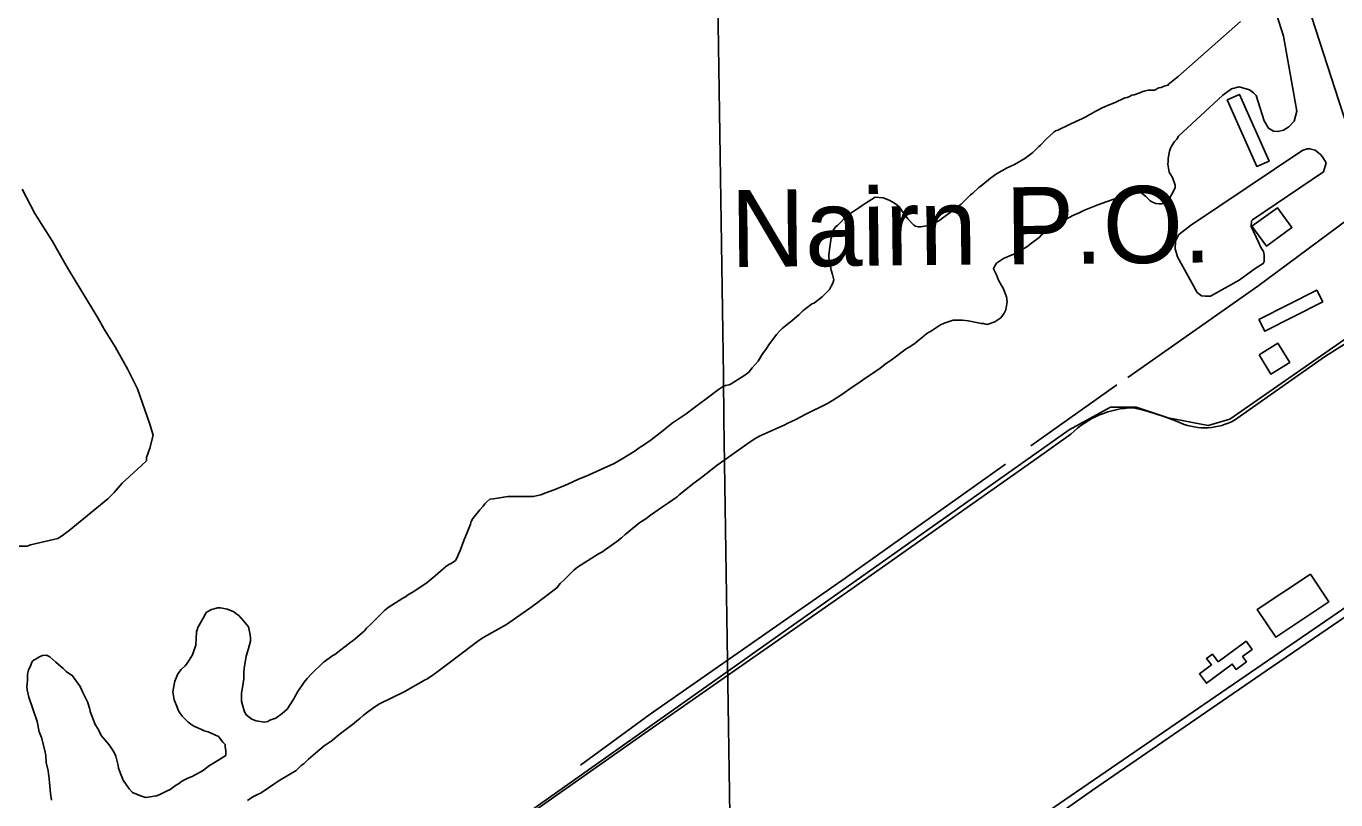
# Model space of a CAD drawing. Extents: x 3807117 to 3845308, y 337856 to 363736.
# Drawn here: x 3826497 to 3827907, y 345192 to 346026 of the extents above; entities that cross this region are included whole.
import ezdxf

# ---------------------------------------------------------------- set-up
doc = ezdxf.new("R2010")
doc.units = 0
for name, color, linetype in [('V-BLDG-IDEN', 7, 'Continuous'), ('V-BLDG-OTLN', 7, 'Continuous'), ('V-GRID-MAJR', 7, 'Continuous'), ('V-ROAD-CNTR', 7, 'Continuous'), ('V-SITE-VEGE', 7, 'Continuous'), ('V-TOPO-SHOR', 7, 'Continuous')]:
    doc.layers.add(name, color=color, linetype=linetype)

msp = doc.modelspace()

# ---------------------------------------------------------------- linework, layer by layer
at = {"layer": 'V-BLDG-OTLN'}
for points in [[(3827790.4790000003, 345946.092), (3827803.7290000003, 345951.97000000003), (3827835.525, 345880.282), (3827822.272, 345874.404)], [(3827817.127, 345810.212), (3827844.524, 345830.03), (3827860.103, 345808.49700000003), (3827832.705, 345788.681)], [(3827824.5330000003, 345709.43), (3827886.972, 345741.298), (3827893.407, 345728.691), (3827830.97, 345696.822)], [(3827824.74, 345671.4), (3827845.097, 345683.895), (3827857.788, 345663.245), (3827837.419, 345650.742)], [(3827880.3000000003, 345435.30100000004), (3827900.096, 345405.484), (3827842.691, 345367.369), (3827822.895, 345397.185)], [(3827780.823, 345340.618), (3827810.768, 345362.83), (3827817.299, 345354.026), (3827807.037, 345346.413), (3827811.18, 345340.828), (3827800.109, 345332.616), (3827795.916, 345338.266), (3827768.08, 345317.618), (3827760.574, 345327.738), (3827773.519, 345337.341), (3827768.3170000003, 345344.353), (3827774.597, 345349.012)]]:
    msp.add_lwpolyline(points, close=True, dxfattribs=at)
at = {"layer": 'V-GRID-MAJR'}
msp.add_spline([(3827279.7490000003, 343519.83400000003), (3827189.006, 349576.481), (3827098.2120000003, 355636.598), (3827007.418, 361696.713), (3827007.366, 361700.18200000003)], degree=3, dxfattribs=at)
at = {"layer": 'V-ROAD-CNTR'}
for points in [[(3827604.66775124, 346873.8872267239), (3827835.4812896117, 346178.29361791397), (3828011.884936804, 345632.72670904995), (3828120.94171869, 345345.2122840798), (3828245.7984689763, 344938.62309726)], [(3827798.376, 345601.14400000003), (3827895.132, 345669.297), (3827982.327, 345724.282)], [(3827950.841058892, 345711.73155103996), (3827793.27237403, 345602.302769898), (3827770.1694202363, 345595.39378371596), (3827726.9965065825, 345603.422767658), (3827692.315575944, 345615.2537439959), (3827664.814630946, 345615.21474407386), (3827620.323719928, 345590.61379327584), (3827006.6829472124, 345156.60666129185)], [(3827622.203, 345586.152), (3827625.598, 345589.34500000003), (3827629.144, 345592.37200000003), (3827632.828, 345595.229), (3827636.643, 345597.908), (3827640.582, 345600.402), (3827644.633, 345602.708), (3827648.79, 345604.82), (3827653.042, 345606.731), (3827657.379, 345608.43700000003), (3827661.795, 345609.936), (3827666.276, 345611.226), (3827670.81, 345612.299), (3827675.394, 345613.157), (3827680.012, 345613.798), (3827684.6550000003, 345614.218), (3827689.312, 345614.419)], [(3827689.312, 345614.419), (3827697.348, 345612.5), (3827705.329, 345610.364), (3827713.253, 345608.011), (3827721.1070000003, 345605.444), (3827728.889, 345602.665), (3827736.594, 345599.677), (3827744.213, 345596.482), (3827747.774, 345595.37200000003), (3827751.3910000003, 345594.461), (3827755.0530000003, 345593.752), (3827758.7490000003, 345593.249), (3827762.466, 345592.95), (3827766.196, 345592.855), (3827769.923, 345592.968), (3827773.64, 345593.29), (3827777.333, 345593.814), (3827780.9930000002, 345594.543), (3827784.603, 345595.473), (3827788.1580000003, 345596.601), (3827791.646, 345597.92600000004), (3827795.054, 345599.442), (3827798.376, 345601.14400000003)], [(3827007.315, 345153.84), (3827163.265, 345263.701), (3827385.225, 345418.81200000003), (3827582.3570000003, 345557.665), (3827622.203, 345586.152)], [(3827079.223, 344799.153), (3827148.1240000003, 344858.273), (3827279.544, 344950.326), (3827441.446, 345058.596), (3827645.308, 345202.537), (3827832.586, 345331.18), (3827941.224, 345405.41000000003), (3828058.353, 345497.797)], [(3828058.802842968, 345496.38198174), (3827310.5553394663, 344982.7610089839), (3827094.420771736, 344821.994330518)]]:
    msp.add_lwpolyline(points, dxfattribs=at)
at = {"layer": 'V-SITE-VEGE'}
for points in [[(3827841.04, 346046.281), (3827851.071, 346014.829), (3827865.329, 345933.972), (3827862.671, 345923.196), (3827856.963, 345917.07)], [(3827311.0500000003, 345699.798), (3827322.099, 345708.571), (3827329.003, 345714.574), (3827333.6070000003, 345718.727), (3827342.813, 345726.119), (3827346.036, 345727.505), (3827354.322, 345733.973), (3827362.148, 345741.819), (3827363.985, 345745.509), (3827365.826, 345748.739), (3827366.739, 345752.427), (3827365.349, 345757.957), (3827363.958, 345762.563), (3827362.1010000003, 345772.24), (3827361.634, 345775.92600000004), (3827361.63, 345779.152), (3827362.537, 345787.45), (3827363.9050000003, 345797.592), (3827364.818, 345802.663), (3827365.738, 345804.969), (3827368.957, 345809.583), (3827370.799, 345810.967), (3827380.924, 345821.123), (3827393.8140000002, 345829.901), (3827397.498, 345832.211), (3827400.722, 345834.523), (3827411.312, 345841.45), (3827420.069, 345840.543), (3827422.836, 345839.625), (3827426.988, 345837.788), (3827432.062, 345835.027), (3827434.8310000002, 345833.19), (3827437.6, 345830.43), (3827440.3710000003, 345826.284), (3827442.681, 345823.52400000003), (3827446.376, 345817.998), (3827452.839, 345811.094), (3827454.685, 345810.175), (3827457.912, 345809.257), (3827460.216, 345809.261), (3827470.815, 345811.121), (3827475.421, 345813.433), (3827478.644, 345815.282), (3827480.483, 345816.206), (3827482.787, 345818.053), (3827490.615, 345823.59500000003), (3827499.823, 345830.52400000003), (3827503.966, 345833.75800000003), (3827514.089, 345843.911), (3827516.393, 345845.759), (3827522.836, 345851.761), (3827527.44, 345854.993), (3827535.724, 345861.922), (3827542.171, 345866.54), (3827553.685, 345873.009), (3827561.515, 345876.708), (3827572.566, 345883.18), (3827576.7090000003, 345886.412), (3827581.313, 345889.645), (3827587.756, 345896.107), (3827589.597, 345897.493), (3827595.579, 345903.955), (3827603.863, 345911.342), (3827605.7060000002, 345912.726), (3827608.008, 345913.652), (3827621.365, 345920.126), (3827626.893, 345922.44), (3827630.577, 345924.287), (3827634.722, 345926.139), (3827637.485, 345927.525), (3827648.9990000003, 345933.995), (3827651.762, 345935.381), (3827654.985, 345937.231), (3827661.434, 345940.006), (3827669.725, 345943.246), (3827680.319, 345948.331), (3827682.623, 345948.79600000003), (3827685.386, 345949.721), (3827687.69, 345951.108), (3827690.453, 345951.57300000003), (3827696.441, 345953.887), (3827699.664, 345955.276), (3827701.97, 345955.738), (3827705.6550000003, 345956.666), (3827712.569, 345956.67600000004), (3827714.8710000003, 345958.063), (3827716.714, 345958.989), (3827719.4790000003, 345959.454), (3827722.702, 345960.84), (3827727.046, 345961.99700000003), (3827726.886, 345962.89), (3827737.5810000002, 345971.52), (3827804.913, 346030.632)], [(3827856.963, 345917.07), (3827851.278, 345913.51900000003), (3827845.095, 345912.02400000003), (3827840.471, 345912.577), (3827834.839, 345915.706), (3827830.274, 345923.458), (3827821.754, 345950.782), (3827818.6920000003, 345953.895), (3827814.602, 345957.012), (3827803.316, 345960.191), (3827795.0700000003, 345958.19800000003), (3827785.756, 345951.075), (3827737.997, 345906.93700000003)], [(3827737.997, 345906.93700000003), (3827736.156, 345903.70900000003), (3827733.856, 345901.401), (3827731.095, 345897.248), (3827729.258, 345894.02), (3827728.341, 345890.79), (3827726.97, 345882.955), (3827726.974, 345879.729), (3827726.518, 345876.96), (3827727.915, 345868.207), (3827731.609, 345862.681), (3827734.3880000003, 345854.389), (3827734.392, 345851.624), (3827733.475, 345849.318), (3827727.96, 345839.168), (3827725.656, 345837.784), (3827723.8140000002, 345836.397), (3827720.13, 345834.087), (3827716.904, 345834.081), (3827713.679, 345834.538), (3827709.988, 345835.914), (3827707.682, 345837.294), (3827702.603, 345842.357), (3827697.528, 345846.496), (3827692.458, 345846.49), (3827689.693, 345846.025), (3827681.398, 345844.167), (3827676.332, 345842.316), (3827672.186, 345840.467), (3827656.065, 345834.908), (3827650.9960000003, 345833.059), (3827636.717, 345827.507), (3827631.65, 345824.734), (3827624.282, 345821.496), (3827613.2290000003, 345815.487), (3827607.701, 345812.714), (3827598.4930000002, 345806.708), (3827590.668, 345800.707), (3827587.9050000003, 345797.934), (3827579.619, 345791.929), (3827574.554, 345787.77400000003), (3827560.74, 345779.918), (3827554.752, 345777.603), (3827549.685, 345775.291), (3827541.858, 345770.208), (3827540.019, 345766.52), (3827538.64, 345764.214), (3827541.876, 345757.762), (3827544.19, 345751.776), (3827547.424, 345746.251), (3827549.734, 345742.566), (3827552.974, 345733.815), (3827553.443, 345728.744), (3827552.073, 345719.987), (3827550.236, 345716.297), (3827546.558, 345711.22000000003), (3827540.111, 345707.06200000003), (3827531.819, 345704.28500000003), (3827528.13, 345705.2), (3827525.824, 345705.196), (3827511.5330000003, 345707.941), (3827505.541, 345708.852), (3827495.401, 345708.838), (3827486.648, 345706.059), (3827484.805, 345705.135), (3827481.579, 345703.746), (3827471.91, 345697.279), (3827466.846, 345694.506), (3827454.416, 345683.887), (3827449.813, 345680.651), (3827444.748, 345677.878), (3827428.634, 345665.871), (3827423.569, 345662.635), (3827416.664, 345657.09500000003), (3827412.06, 345653.86100000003), (3827405.154, 345649.243), (3827400.0870000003, 345646.007), (3827392.725, 345640.465), (3827387.6580000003, 345637.231), (3827374.305, 345627.993), (3827365.558, 345622.449), (3827360.0300000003, 345619.213), (3827336.0810000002, 345607.193), (3827325.949, 345601.647), (3827316.738, 345597.48600000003), (3827313.975, 345596.099), (3827291.406, 345585.925), (3827288.18, 345584.534), (3827282.194, 345581.30100000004), (3827272.984, 345575.29600000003), (3827256.87, 345563.74700000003), (3827250.886, 345559.59), (3827241.218, 345552.661), (3827224.184, 345539.267), (3827215.896, 345533.265), (3827200.245, 345520.79600000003), (3827197.943, 345518.488), (3827188.736, 345512.023), (3827182.29, 345507.863), (3827169.398, 345498.627), (3827164.3340000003, 345494.93)], [(3826492.651, 345849.867), (3826506.24, 345823.884), (3826524.973, 345794.411), (3826538.575, 345770.155), (3826543.679, 345761.49), (3826574.319, 345711.222), (3826581.1210000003, 345699.093), (3826593.04, 345680.02400000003), (3826606.6410000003, 345655.768), (3826616.819, 345634.987), (3826630.311, 345596.933), (3826633.662, 345584.831), (3826630.103, 345571.063), (3826626.5700000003, 345560.743), (3826626.541, 345557.294), (3826621.323, 345552.162), (3826600.474, 345533.357), (3826591.768, 345523.08), (3826584.813, 345516.23600000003), (3826543.142, 345482.077), (3826536.202, 345476.95900000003), (3826531, 345473.55100000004), (3826501.625, 345466.889), (3826498.16, 345465.193), (3826489.536, 345465.26300000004)], [(3826738.186, 345369.83400000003), (3826738.653, 345366.148), (3826738.657, 345362.92), (3826736.365, 345355.083), (3826735.45, 345351.39400000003), (3826734.073, 345346.782), (3826731.79, 345333.413), (3826731.3310000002, 345329.724), (3826731.345, 345322.349), (3826730.8910000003, 345317.739), (3826729.0640000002, 345306.67600000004), (3826729.076, 345298.38), (3826730.004, 345294.234), (3826731.859, 345287.783), (3826733.7090000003, 345284.099), (3826740.168, 345279.038), (3826742.0130000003, 345278.119), (3826744.782, 345277.201), (3826753.54, 345275.831), (3826757.2260000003, 345276.298), (3826759.5300000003, 345277.685), (3826765.977, 345280.001), (3826772.8850000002, 345285.08), (3826777.948, 345289.696), (3826785.304, 345300.77), (3826786.222, 345303.076), (3826789.4390000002, 345308.61100000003), (3826796.339, 345318.761), (3826799.558, 345322.915), (3826804.6210000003, 345327.994), (3826817.046, 345339.99700000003), (3826827.1780000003, 345347.386), (3826829.477, 345348.773), (3826846.971, 345362.162), (3826849.271, 345363.55100000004), (3826851.575, 345365.859), (3826861.242, 345374.17), (3826863.542, 345376.939), (3826867.2260000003, 345380.17100000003), (3826883.332, 345396.327), (3826887.014, 345399.098), (3826902.671, 345409.262), (3826905.434, 345410.651), (3826907.736, 345412.496), (3826915.565, 345417.119), (3826928.916, 345426.355), (3826937.663, 345433.283), (3826948.71, 345442.977), (3826952.39, 345445.75), (3826954.694, 345446.677), (3826959.298, 345449.909), (3826961.137, 345453.139), (3826962.515, 345456.827), (3826964.353, 345460.518), (3826968.483, 345471.585), (3826972.616, 345481.733), (3826975.3710000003, 345489.112), (3826976.288, 345491.879), (3826978.125, 345495.106), (3826985.488, 345504.337), (3826989.168, 345508.49), (3826991.011, 345510.798), (3826993.309, 345513.106), (3826996.5330000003, 345515.875), (3827000.217, 345516.342), (3827011.276, 345518.204), (3827015.886, 345518.67100000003), (3827043.08, 345518.714), (3827051.372, 345520.569), (3827055.517, 345522.418), (3827065.653, 345526.121), (3827080.392, 345532.136), (3827091.906, 345537.684), (3827100.198, 345540.924), (3827130.136, 345554.337), (3827138.8850000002, 345559.42), (3827151.779, 345567.27400000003), (3827158.224, 345571.89400000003), (3827161.909, 345574.202), (3827170.197, 345579.746), (3827183.085, 345589.906), (3827192.754, 345597.756), (3827207.948, 345607.92), (3827218.075, 345615.77), (3827233.728, 345627.317), (3827239.714, 345631.935), (3827242.475, 345634.245), (3827247.0810000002, 345637.016), (3827250.305, 345638.405), (3827253.991, 345639.333), (3827256.295, 345640.256), (3827271.028, 345649.499), (3827275.171, 345652.731), (3827278.852, 345657.347), (3827285.293, 345664.73), (3827289.89, 345672.572), (3827293.571, 345677.19), (3827296.788, 345682.26300000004), (3827305.068, 345693.336), (3827308.29, 345697.029), (3827311.0500000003, 345699.798)], [(3827164.3340000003, 345494.93), (3827157.889, 345490.773), (3827142.238, 345477.844), (3827138.095, 345474.14900000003), (3827133.0300000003, 345470.455), (3827116.916, 345458.908), (3827113.2320000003, 345457.059), (3827090.671, 345442.737), (3827088.828, 345441.35000000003), (3827086.987, 345439.503), (3827076.861, 345429.347), (3827072.2600000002, 345425.194), (3827068.579, 345420.578), (3827046.021, 345403.028), (3827039.576, 345398.41000000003), (3827014.252, 345380.857), (3826989.844, 345367.452), (3826983.401, 345362.83400000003), (3826977.415, 345358.216), (3826952.095, 345339.28), (3826936.44, 345327.273), (3826934.1380000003, 345325.886), (3826928.615, 345322.192), (3826926.772, 345321.266), (3826913.415, 345313.871), (3826904.668, 345308.788), (3826877.495, 345295.379), (3826872.4280000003, 345292.148), (3826865.983, 345287.527), (3826859.9990000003, 345282.909), (3826856.316, 345279.677), (3826852.632, 345276.906), (3826848.491, 345273.212), (3826836.981, 345264.436), (3826831.919, 345260.741), (3826826.393, 345256.125), (3826818.1070000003, 345250.121), (3826808.438, 345242.271), (3826801.074, 345235.805), (3826796.472, 345231.191), (3826793.25, 345228.881), (3826787.727, 345223.802), (3826770.2290000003, 345213.175), (3826763.782, 345209.015), (3826753.1890000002, 345201.626), (3826749.509, 345199.316), (3826746.284, 345197.927), (3826741.219, 345195.154), (3826735.233, 345191.458)], [(3826499.9990000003, 345302.637), (3826498.144, 345310.471), (3826497.679, 345313.697), (3826498.134, 345317.385), (3826498.588, 345321.07300000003), (3826498.58, 345327.064), (3826499.4930000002, 345332.137), (3826501.333, 345335.364), (3826502.252, 345338.131), (3826503.628, 345340.898), (3826505.469, 345342.745), (3826507.311, 345343.669), (3826510.073, 345345.518), (3826511.917, 345346.442), (3826514.679, 345347.37), (3826518.827, 345347.837), (3826522.517, 345345.998), (3826528.978, 345340.476), (3826536.824, 345333.574), (3826540.056, 345330.355), (3826546.9760000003, 345325.755), (3826555.291, 345314.245), (3826558.066, 345307.79600000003), (3826563.151, 345297.665), (3826565.468, 345289.833), (3826565.933, 345287.068), (3826571.485, 345273.249), (3826574.718, 345268.184), (3826575.644, 345265.882), (3826577.9560000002, 345261.276), (3826586.267, 345251.14900000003), (3826591.348, 345243.782), (3826593.66, 345239.17600000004), (3826595.981, 345229.04), (3826596.446, 345226.276), (3826599.223, 345218.444), (3826601.535, 345213.377), (3826608.003, 345203.70900000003), (3826611.6950000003, 345200.026), (3826619.998, 345196.352), (3826625.531, 345194.517), (3826637.512, 345196.379), (3826640.2770000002, 345197.305), (3826648.1070000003, 345201.464), (3826652.252, 345203.316), (3826657.775, 345207.473), (3826660.9990000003, 345209.32), (3826664.222, 345211.628), (3826667.446, 345213.478), (3826671.13, 345215.329), (3826675.736, 345217.178), (3826686.789, 345223.18700000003), (3826689.552, 345225.03500000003), (3826693.2320000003, 345228.266), (3826701.522, 345233.349), (3826703.364, 345234.273), (3826709.35, 345237.97000000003), (3826712.113, 345239.817), (3826712.1040000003, 345245.349), (3826711.177, 345249.03500000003), (3826711.1750000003, 345251.8), (3826708.865, 345254.102), (3826704.2460000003, 345260.086), (3826693.177, 345265.13800000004), (3826688.5670000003, 345266.515), (3826685.798, 345267.893), (3826677.495, 345271.567), (3826674.268, 345273.406), (3826671.4990000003, 345275.706), (3826665.035, 345282.14900000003), (3826661.802, 345286.753), (3826660.878, 345288.598), (3826659.489, 345291.82), (3826656.251, 345299.651), (3826654.8570000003, 345308.407), (3826656.227, 345316.242), (3826657.142, 345319.933), (3826660.358, 345327.772), (3826664.038, 345332.387), (3826668.179, 345336.542), (3826670.94, 345339.772), (3826675.9960000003, 345348.076), (3826676.916, 345350.382), (3826679.668, 345358.683), (3826680.5670000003, 345372.972), (3826681.026, 345375.278), (3826681.944, 345377.58400000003), (3826687.4590000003, 345387.732), (3826690.218, 345392.346), (3826691.133, 345394.189), (3826696.663, 345396.966), (3826699.427, 345397.88800000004), (3826703.114, 345398.818), (3826706.339, 345398.822), (3826713.716, 345397.452), (3826720.632, 345394.697), (3826722.94, 345392.856), (3826726.17, 345390.556), (3826731.2490000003, 345385.033), (3826736.328, 345378.587), (3826738.186, 345369.83400000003)], [(3826524.137, 345191.597), (3826523.203, 345198.97000000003), (3826521.796, 345214.639), (3826520.86, 345223.39400000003), (3826518.544, 345232.145), (3826518.071, 345239.52), (3826517.6040000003, 345243.669), (3826513.432, 345259.332), (3826511.1180000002, 345265.32300000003), (3826508.7970000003, 345276.38), (3826499.9990000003, 345302.637)]]:
    msp.add_lwpolyline(points, dxfattribs=at)
msp.add_lwpolyline([(3827871.938, 345892.054), (3827872.452, 345892.048), (3827876.577, 345893.55700000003), (3827879.659, 345893.532), (3827885.301, 345891.943), (3827890.919, 345887.276), (3827892.955, 345884.685), (3827897.0160000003, 345878.48600000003), (3827894.366, 345868.739), (3827817.869, 345816.927), (3827816.833, 345815.907), (3827816.269, 345809.743), (3827824.3570000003, 345792.716), (3827826.882, 345787.041), (3827829.418, 345782.908), (3827830.417, 345779.30100000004), (3827830.358, 345772.105), (3827829.313, 345770.05700000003), (3827820.5270000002, 345764.476), (3827803.463, 345751.762), (3827772.481, 345734.532), (3827766.827, 345734.579), (3827762.718, 345735.128), (3827758.123, 345738.76300000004), (3827736.842, 345776.97500000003), (3827734.343, 345785.734), (3827734.923, 345793.953), (3827738.06, 345800.61100000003), (3827750.995, 345810.783)], close=True, dxfattribs=at)
at = {"layer": 'V-TOPO-SHOR'}
msp.add_line((3827671.648, 345639.083), (3827578.99, 345573.44), dxfattribs=at)
for points in [[(3827920.65, 345817.716), (3827823.306, 345745.42100000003), (3827683.551, 345647.222)], [(3827551.551, 345553.591), (3827379.1750000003, 345430.953), (3827169.034, 345284.429), (3827093.96, 345229.452)]]:
    msp.add_lwpolyline(points, dxfattribs=at)

# ---------------------------------------------------------------- texts
at = {"layer": 'V-BLDG-IDEN'}
msp.add_text('Nairn P.O.', height=82.999832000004, rotation=0.5605138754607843, dxfattribs=at).set_placement((3827255.9734486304, 345766.03044244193))

doc.saveas('drawing.dxf')
